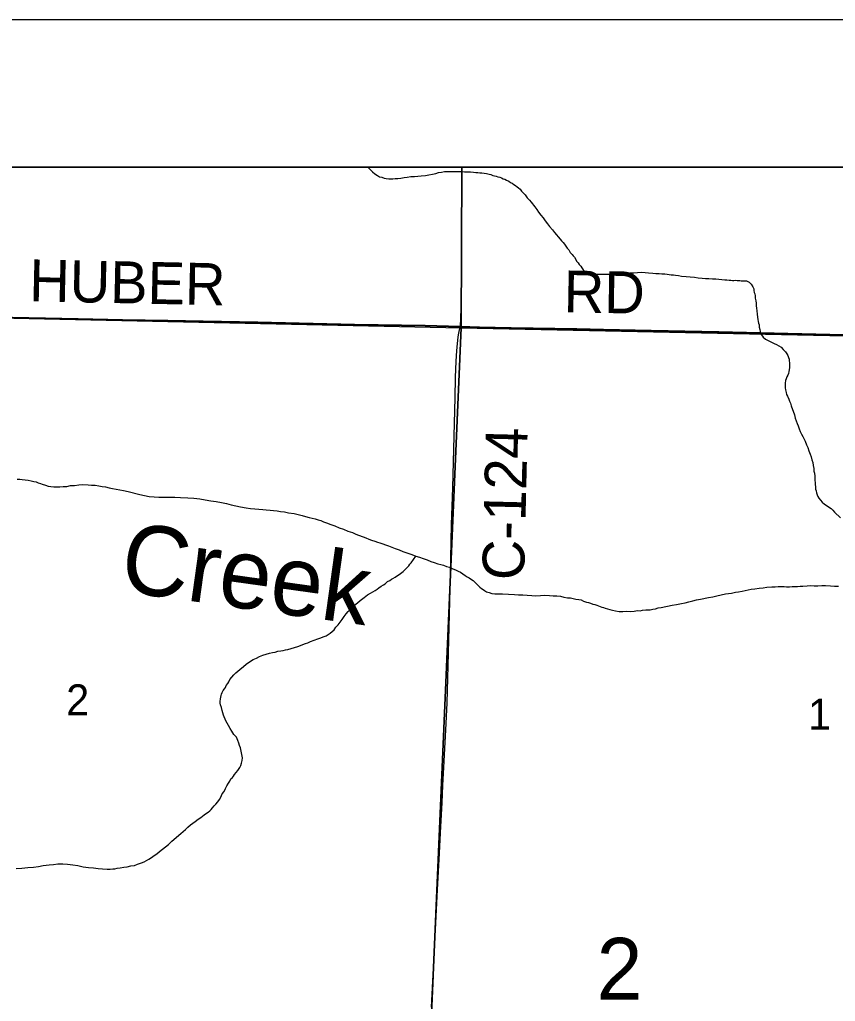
# Model space of a CAD drawing. Extents: x 2.4 to 73.1, y 4.5 to 25.6.
# Drawn here: x 29.785 to 30.338, y 24.22 to 24.885 of the extents above; entities that cross this region are included whole.
import ezdxf

# ---------------------------------------------------------------- set-up
doc = ezdxf.new("R2010")
doc.units = 0
for name, color, linetype in [('GM_X_County_Road', 7, 'Continuous'), ('GM_X_County_Road_Text', 7, 'Continuous'), ('GM_X_Interchange_Ramps', 7, 'Continuous'), ('GM_X_Minor_River', 7, 'Continuous'), ('GM_X_Minor_River_Text', 7, 'Continuous'), ('GM_X_Section', 7, 'Continuous'), ('GM_X_Section_Text', 7, 'Continuous'), ('GM_X_Township_Road', 7, 'Continuous'), ('GM_X_Township_Road_Text', 7, 'Continuous'), ('GM_X_US_Shield', 7, 'Continuous'), ('SH_Cut_Line', 7, 'Continuous'), ('SH_Data', 7, 'Continuous')]:
    doc.layers.add(name, color=color, linetype=linetype)

msp = doc.modelspace()

# ---------------------------------------------------------------- linework, layer by layer
at = {"layer": 'GM_X_County_Road'}
for points in [[(30.08404, 24.677), (30.08419, 24.67887), (30.08442, 24.68164), (30.08477, 24.69074), (30.08505, 24.71655), (30.08505, 24.72526), (30.08514, 24.75168), (30.08534, 24.77313), (30.08546, 24.78522)], [(30.06468, 24.21604), (30.06599, 24.24243), (30.06715, 24.26384), (30.06873, 24.29551), (30.07011, 24.32034), (30.07094, 24.33835), (30.07176, 24.35449), (30.07231, 24.36629), (30.07315, 24.38274), (30.07453, 24.40819), (30.07517, 24.42217), (30.07595, 24.44735), (30.07666, 24.47344), (30.07746, 24.50855), (30.07826, 24.54305), (30.07909, 24.56789), (30.08062, 24.62911), (30.08095, 24.64247), (30.08112, 24.64868), (30.08129, 24.65333), (30.08151, 24.65767), (30.08193, 24.66355), (30.08239, 24.66786), (30.08268, 24.67026), (30.0831, 24.67265), (30.08404, 24.677)]]:
    msp.add_lwpolyline(points, dxfattribs=at)
at = {"layer": 'GM_X_Interchange_Ramps'}
for points in [[(30.58809, 24.78522), (29.49738, 24.78522)], [(30.35359, 24.67148), (30.31568, 24.67234), (30.25943, 24.67357), (30.21343, 24.6746), (30.18112, 24.6753), (30.16309, 24.67558), (30.11865, 24.67644), (30.0972, 24.67692), (30.08392, 24.67728), (30.06023, 24.67792), (30.01237, 24.67865), (29.94679, 24.6801), (29.90981, 24.68083), (29.88588, 24.6813), (29.85511, 24.68187), (29.82496, 24.68243), (29.75815, 24.68379)], [(29.75815, 24.68379), (29.82496, 24.68243), (29.85511, 24.68187), (29.88588, 24.6813), (29.90981, 24.68083), (29.94679, 24.6801), (30.01237, 24.67865), (30.06023, 24.67792), (30.08392, 24.67728), (30.0972, 24.67692), (30.11865, 24.67644), (30.16309, 24.67558), (30.18112, 24.6753), (30.21343, 24.6746), (30.25943, 24.67357), (30.31568, 24.67234), (30.35359, 24.67148)]]:
    msp.add_lwpolyline(points, dxfattribs=at)
at = {"layer": 'GM_X_Minor_River'}
for points in [[(30.02146, 24.78522), (30.0215, 24.78517), (30.02244, 24.78439), (30.02357, 24.78324), (30.02469, 24.78208), (30.02619, 24.78072), (30.02788, 24.77956), (30.02939, 24.77877), (30.03091, 24.77837), (30.03242, 24.77777), (30.03375, 24.77756), (30.03564, 24.77734), (30.03698, 24.77732), (30.03831, 24.7773), (30.04002, 24.77746), (30.04174, 24.77763), (30.04383, 24.77778), (30.04612, 24.77813), (30.04821, 24.77847), (30.0505, 24.77882), (30.05298, 24.77897), (30.05526, 24.77912), (30.05755, 24.77947), (30.0606, 24.77961), (30.06288, 24.77995), (30.06536, 24.78048), (30.06746, 24.78102), (30.06937, 24.78156), (30.07128, 24.78191), (30.07338, 24.78225), (30.07547, 24.78241), (30.07776, 24.78237), (30.08004, 24.78234), (30.08232, 24.7823), (30.08498, 24.78226), (30.08688, 24.78204), (30.08897, 24.78201), (30.09106, 24.78197), (30.09296, 24.78175), (30.09467, 24.78173), (30.096, 24.78151), (30.09733, 24.78149), (30.09866, 24.78147), (30.10189, 24.78085), (30.10359, 24.78044), (30.10492, 24.78023), (30.10624, 24.77964), (30.10738, 24.77943), (30.10851, 24.77904), (30.10965, 24.77864), (30.11098, 24.77843), (30.11211, 24.77803), (30.11324, 24.77744), (30.11438, 24.77704), (30.11551, 24.77645), (30.11702, 24.77567), (30.11815, 24.77489), (30.11928, 24.7743), (30.12041, 24.77353), (30.12154, 24.77275), (30.12267, 24.77197), (30.1236, 24.7712), (30.12473, 24.77023), (30.12566, 24.76907), (30.12679, 24.76791), (30.1281, 24.76656), (30.12939, 24.76445), (30.13108, 24.7629), (30.1322, 24.76156), (30.13462, 24.75829), (30.13593, 24.75656), (30.13723, 24.75464), (30.13872, 24.75271), (30.14021, 24.75079), (30.1417, 24.74886), (30.14319, 24.74694), (30.14468, 24.74502), (30.14674, 24.7427), (30.14804, 24.74097), (30.14935, 24.73943), (30.15047, 24.73808), (30.15178, 24.73654), (30.15271, 24.73539)], [(30.15271, 24.73539), (30.15383, 24.73423), (30.15477, 24.73307), (30.1557, 24.73173), (30.15663, 24.73038), (30.15775, 24.72923), (30.15867, 24.7275), (30.15998, 24.72615), (30.16073, 24.72519), (30.16147, 24.72423), (30.16314, 24.72135), (30.16408, 24.72038), (30.16482, 24.71923), (30.16575, 24.71808), (30.16649, 24.71693), (30.16743, 24.71577), (30.16855, 24.71461), (30.16987, 24.71383), (30.17157, 24.71323), (30.17252, 24.71303), (30.17366, 24.71282), (30.17499, 24.7128), (30.17651, 24.71277), (30.17841, 24.71275), (30.1805, 24.71271), (30.18297, 24.71267), (30.18639, 24.71262), (30.18906, 24.71277), (30.19153, 24.71292), (30.19401, 24.71307), (30.19667, 24.71322), (30.19915, 24.71356), (30.20182, 24.7137), (30.20429, 24.71385), (30.20696, 24.714), (30.20943, 24.71396), (30.21171, 24.71374), (30.21456, 24.7135), (30.21664, 24.71328), (30.21893, 24.71324), (30.22083, 24.71302), (30.22273, 24.71299), (30.22444, 24.71277), (30.22576, 24.71256), (30.22709, 24.71235), (30.22861, 24.71233), (30.23013, 24.71211), (30.23203, 24.71189), (30.23411, 24.71148), (30.23734, 24.71124), (30.24, 24.71082), (30.24285, 24.71058), (30.2455, 24.71016), (30.24816, 24.70992), (30.25044, 24.70989), (30.25273, 24.70985), (30.25501, 24.70963), (30.25729, 24.70959), (30.26336, 24.70892), (30.26488, 24.7089), (30.2664, 24.70868), (30.26754, 24.70867), (30.26868, 24.70846), (30.26963, 24.70844), (30.27058, 24.70862), (30.27172, 24.70841), (30.27267, 24.7084), (30.27362, 24.70838), (30.27457, 24.70817), (30.27552, 24.70816), (30.27705, 24.70832), (30.27818, 24.70812), (30.28007, 24.70733), (30.28138, 24.70597), (30.2825, 24.70406), (30.28304, 24.70272), (30.28322, 24.70158), (30.28338, 24.70024), (30.28375, 24.69929), (30.28392, 24.69795), (30.28409, 24.69643), (30.28444, 24.69472), (30.2846, 24.693), (30.28477, 24.69129), (30.28493, 24.68958), (30.28509, 24.68786), (30.28544, 24.68558), (30.2856, 24.68368), (30.28576, 24.68196), (30.28612, 24.68063), (30.28629, 24.67948), (30.28665, 24.67834), (30.28682, 24.67681), (30.28718, 24.67529), (30.28753, 24.67376), (30.2877, 24.67262), (30.28826, 24.67166), (30.28937, 24.66993), (30.29107, 24.66877), (30.29559, 24.66641), (30.29692, 24.66582)], [(30.29692, 24.66582), (30.29842, 24.66504), (30.30012, 24.66425), (30.30163, 24.66328), (30.30294, 24.66174), (30.30462, 24.66019), (30.30555, 24.65884), (30.30629, 24.6575), (30.30666, 24.65636), (30.30702, 24.65521), (30.30719, 24.65407), (30.30736, 24.65273), (30.30734, 24.65121), (30.30731, 24.6495), (30.30709, 24.6478), (30.30689, 24.64685), (30.30668, 24.64552), (30.30609, 24.64439), (30.3055, 24.64307), (30.30509, 24.64175), (30.3047, 24.64062), (30.30429, 24.63891), (30.30427, 24.63758), (30.30443, 24.63568), (30.3046, 24.63435), (30.30495, 24.63263), (30.30531, 24.63111), (30.30586, 24.62996), (30.30678, 24.62804), (30.30733, 24.6267), (30.30788, 24.62536), (30.30842, 24.62345), (30.3106, 24.61734), (30.31114, 24.61524), (30.31187, 24.61333), (30.3126, 24.61142), (30.31315, 24.60989), (30.31388, 24.60798), (30.31461, 24.60606), (30.31553, 24.60434), (30.31627, 24.60281), (30.31701, 24.60127), (30.31793, 24.59955), (30.31884, 24.59707), (30.31976, 24.59515), (30.32049, 24.59305), (30.32141, 24.59075), (30.32195, 24.58884), (30.32249, 24.58694), (30.32303, 24.58503), (30.32338, 24.58312), (30.32373, 24.58103), (30.32389, 24.57931), (30.32425, 24.57779), (30.32441, 24.57588), (30.32458, 24.57474), (30.32456, 24.57379), (30.32454, 24.57265), (30.32472, 24.5717), (30.32469, 24.56999), (30.32486, 24.56885), (30.32504, 24.56789), (30.32502, 24.56694), (30.32539, 24.5658), (30.32556, 24.56465), (30.3261, 24.56313), (30.32647, 24.56198), (30.32721, 24.56083), (30.32833, 24.55948), (30.32945, 24.55813), (30.33095, 24.55697), (30.33227, 24.55619), (30.33434, 24.55463), (30.33547, 24.55386), (30.33659, 24.5527), (30.33771, 24.55154), (30.34184, 24.54767)], [(29.78367, 24.57383), (29.78539, 24.57381), (29.78709, 24.57359), (29.78918, 24.57337), (29.79108, 24.57315), (29.79317, 24.57273), (29.79506, 24.57232), (29.79658, 24.57192), (29.7979, 24.57133), (29.79941, 24.57092), (29.80074, 24.57033), (29.80282, 24.56973), (29.80471, 24.56913), (29.80661, 24.56891), (29.80851, 24.56869), (29.8106, 24.56866), (29.81269, 24.56862), (29.81498, 24.56878), (29.81726, 24.56893), (29.81993, 24.56946), (29.8226, 24.56961), (29.82545, 24.56994), (29.82831, 24.57009), (29.83173, 24.57003), (29.8342, 24.5698), (29.83648, 24.56977), (29.83895, 24.56935), (29.84122, 24.56893), (29.8435, 24.56851), (29.84596, 24.56791), (29.84843, 24.56749), (29.85089, 24.56707), (29.85336, 24.56665), (29.85583, 24.56623), (29.85905, 24.56542), (29.86681, 24.5634), (29.87004, 24.56277), (29.87326, 24.56215), (29.87649, 24.56172), (29.87972, 24.56167), (29.88314, 24.56162), (29.88675, 24.56156), (29.89056, 24.5615), (29.89436, 24.56144), (29.89949, 24.56117), (29.90348, 24.56091), (29.90747, 24.56047), (29.91126, 24.55984), (29.91505, 24.55921), (29.91866, 24.55858), (29.92226, 24.55796), (29.92567, 24.55733), (29.92889, 24.55652), (29.93192, 24.55571), (29.93515, 24.55509), (29.93894, 24.55446), (29.94178, 24.55384), (29.94483, 24.5538), (29.94749, 24.55356), (29.95015, 24.55333), (29.95261, 24.5531), (29.95527, 24.55287), (29.95755, 24.55265), (29.96002, 24.55223), (29.9623, 24.552), (29.96495, 24.55158), (29.96761, 24.55097), (29.97159, 24.55052), (29.97425, 24.54991), (29.9769, 24.54911), (29.97917, 24.5485), (29.98163, 24.54789), (29.98372, 24.54748), (29.9858, 24.54688), (29.98769, 24.54628), (29.98958, 24.54568), (29.99128, 24.54489), (29.99336, 24.5441), (29.99639, 24.5431), (29.99904, 24.54211), (30.00206, 24.54092), (30.0049, 24.53992), (30.00792, 24.53854)], [(30.00792, 24.53854), (30.01095, 24.53755), (30.0134, 24.53656), (30.02002, 24.53398), (30.0221, 24.53319), (30.02399, 24.5324), (30.02626, 24.53179), (30.02796, 24.5312), (30.02967, 24.5306), (30.03156, 24.53), (30.03345, 24.5294), (30.03553, 24.52861), (30.03761, 24.52781), (30.04007, 24.52682), (30.04271, 24.52583), (30.04517, 24.52484), (30.04782, 24.52385), (30.05122, 24.52266), (30.05387, 24.52166), (30.05652, 24.52105), (30.05898, 24.52006), (30.06162, 24.51907), (30.06408, 24.51808), (30.06635, 24.51729), (30.06881, 24.51649), (30.07089, 24.51588), (30.07279, 24.51547), (30.07487, 24.51468), (30.07676, 24.51408), (30.07903, 24.51309), (30.08092, 24.5123), (30.08262, 24.51152), (30.08432, 24.51073), (30.08582, 24.50975), (30.08732, 24.50859), (30.08883, 24.50762), (30.09015, 24.50684), (30.09166, 24.50586), (30.09278, 24.50508), (30.09372, 24.50431), (30.09466, 24.50334), (30.0956, 24.50238), (30.09728, 24.50064), (30.0984, 24.49967), (30.09954, 24.49909), (30.10048, 24.49831), (30.10198, 24.49753), (30.10369, 24.49693), (30.10558, 24.49633), (30.10748, 24.49611), (30.10957, 24.49608), (30.1128, 24.49602), (30.12078, 24.49571), (30.12363, 24.49547), (30.12648, 24.49543), (30.12952, 24.49519), (30.13256, 24.49495), (30.13541, 24.49472), (30.13846, 24.49486), (30.14132, 24.49519), (30.14455, 24.49495), (30.14701, 24.49472), (30.14949, 24.49468), (30.15195, 24.49445), (30.15442, 24.49384), (30.15669, 24.49343), (30.15878, 24.49339), (30.16068, 24.49298), (30.16238, 24.49258), (30.16447, 24.49235), (30.16599, 24.49195), (30.16769, 24.49116), (30.16977, 24.49056), (30.1711, 24.49016), (30.17242, 24.48976), (30.17393, 24.48916), (30.17526, 24.48876), (30.17658, 24.48836), (30.17791, 24.48796), (30.17904, 24.48756), (30.17999, 24.48717), (30.18112, 24.48677), (30.18226, 24.48637), (30.18396, 24.48596), (30.18547, 24.48537), (30.18737, 24.48496), (30.18945, 24.48455), (30.19173, 24.48413), (30.19439, 24.48409), (30.19706, 24.48424), (30.19953, 24.4842), (30.202, 24.48435), (30.20429, 24.48469), (30.206, 24.48466), (30.20772, 24.48502), (30.21, 24.48517), (30.21133, 24.48515), (30.21286, 24.48531), (30.21458, 24.48567), (30.21648, 24.48602), (30.2182, 24.48656)], [(29.99967, 24.4735), (30.0014, 24.47499), (30.00276, 24.47687), (30.00393, 24.47875), (30.00529, 24.48063), (30.00666, 24.48251), (30.00801, 24.4842), (30.00955, 24.4855), (30.01091, 24.48681), (30.01245, 24.48831), (30.01438, 24.48999), (30.01631, 24.49167), (30.019, 24.49372), (30.02112, 24.49539), (30.02323, 24.4965), (30.02477, 24.49742), (30.0263, 24.49835), (30.02765, 24.49928), (30.029, 24.50021), (30.03053, 24.50132), (30.03207, 24.50225), (30.03322, 24.5028), (30.03477, 24.50449), (30.0363, 24.50522), (30.03745, 24.50596), (30.03841, 24.50652), (30.03995, 24.50744), (30.04091, 24.508), (30.04264, 24.50911), (30.0436, 24.50986), (30.04533, 24.51116), (30.04649, 24.51228), (30.04746, 24.51321), (30.04842, 24.51415), (30.0492, 24.51509), (30.04998, 24.51622), (30.05075, 24.51715), (30.05387, 24.52166)], [(30.2182, 24.48656), (30.2203, 24.4869), (30.22774, 24.48831), (30.2306, 24.48883), (30.23403, 24.48954), (30.23652, 24.49007), (30.239, 24.4906), (30.24167, 24.49132), (30.24435, 24.49203), (30.24702, 24.49256), (30.25236, 24.49362), (30.25522, 24.49395), (30.25808, 24.49466), (30.26094, 24.49538), (30.26381, 24.49609), (30.268, 24.4966), (30.27067, 24.49712), (30.27277, 24.49747), (30.27525, 24.49781), (30.27735, 24.49835), (30.27926, 24.49889), (30.28135, 24.49923), (30.28383, 24.49957), (30.28669, 24.49991), (30.28936, 24.50025), (30.29203, 24.50058), (30.29526, 24.50091), (30.29755, 24.50088), (30.29964, 24.50103), (30.30154, 24.501), (30.30363, 24.50097), (30.30534, 24.50094), (30.30725, 24.50091), (30.30915, 24.50107), (30.31105, 24.50104), (30.31276, 24.50101), (30.31448, 24.50118), (30.31638, 24.50134), (30.31924, 24.50148), (30.32152, 24.50163), (30.32399, 24.50159), (30.32646, 24.50156), (30.32913, 24.5017), (30.33179, 24.50166), (30.33502, 24.50142), (30.33787, 24.50137), (30.34053, 24.50133)], [(29.90439, 24.34182), (29.90632, 24.34331), (29.90824, 24.34461), (29.91055, 24.34628), (29.91209, 24.3474), (29.91324, 24.34814), (29.91421, 24.34907), (29.91517, 24.35001), (29.91614, 24.35113), (29.9173, 24.35244), (29.91846, 24.35356), (29.91963, 24.35507), (29.9208, 24.35676), (29.92177, 24.35826), (29.92276, 24.36053), (29.92392, 24.36222), (29.92491, 24.3641), (29.92589, 24.36599), (29.92686, 24.36768), (29.92784, 24.36919), (29.92862, 24.37069), (29.92959, 24.37163), (29.93036, 24.37257), (29.93114, 24.37369), (29.93211, 24.37501), (29.93328, 24.37632), (29.93464, 24.37839), (29.93523, 24.37971), (29.93583, 24.38141), (29.93624, 24.38311), (29.93646, 24.38501), (29.93611, 24.38711), (29.93558, 24.38939), (29.93504, 24.39168), (29.9345, 24.3934), (29.93395, 24.39493), (29.93341, 24.39665), (29.9323, 24.39895), (29.93062, 24.40087), (29.92932, 24.40298), (29.92802, 24.4049), (29.92691, 24.40682), (29.92599, 24.40855), (29.92525, 24.41008), (29.9236, 24.4139), (29.92305, 24.41543), (29.9227, 24.41696), (29.92216, 24.41906), (29.92162, 24.42078), (29.92126, 24.42192), (29.92127, 24.42306), (29.92149, 24.42496), (29.9217, 24.42609), (29.9221, 24.42723), (29.9223, 24.42818), (29.9227, 24.42912), (29.9233, 24.43063), (29.92426, 24.43175), (29.92485, 24.4327), (29.92544, 24.43402), (29.92641, 24.43533), (29.92719, 24.43646), (29.92798, 24.43797), (29.92914, 24.43966), (29.9305, 24.44116), (29.93185, 24.44265), (29.9332, 24.44377), (29.93474, 24.44489), (29.93705, 24.44675), (29.93898, 24.44843), (29.94129, 24.45011), (29.94359, 24.45159), (29.94589, 24.4525), (29.948, 24.45361), (29.9503, 24.45452), (29.9524, 24.45525), (29.95469, 24.45578), (29.95679, 24.45632), (29.95851, 24.45667), (29.96042, 24.45721), (29.96251, 24.45737), (29.96404, 24.45772), (29.96557, 24.45808), (29.96729, 24.45843), (29.96939, 24.45897), (29.97168, 24.45969), (29.97397, 24.46042), (29.9757, 24.46115), (29.97742, 24.46169), (29.97914, 24.46243), (29.98067, 24.46297), (29.98259, 24.46389), (29.98756, 24.46552), (29.98947, 24.46625), (29.99119, 24.46698), (29.99311, 24.46771), (29.99464, 24.46864), (29.99599, 24.46938), (29.99715, 24.4705), (29.9985, 24.47181), (29.99967, 24.4735)], [(29.78312, 24.30992), (29.78693, 24.31024), (29.79093, 24.31056), (29.79474, 24.31088), (29.79817, 24.31139), (29.80141, 24.31191), (29.80541, 24.31242), (29.80827, 24.31275), (29.81132, 24.31308), (29.81455, 24.31303), (29.81778, 24.31279), (29.82139, 24.31235), (29.8248, 24.31192), (29.8284, 24.3111), (29.83201, 24.31066), (29.83543, 24.31042), (29.83866, 24.30999), (29.8415, 24.30975), (29.84473, 24.30951), (29.84682, 24.30948), (29.84854, 24.30964), (29.84987, 24.30981), (29.85159, 24.31017), (29.8535, 24.31052), (29.85598, 24.31086), (29.85826, 24.3112), (29.86074, 24.31173), (29.86322, 24.31207), (29.86533, 24.3128), (29.868, 24.31371), (29.86973, 24.31444), (29.87145, 24.31536), (29.87299, 24.31629), (29.87472, 24.3174), (29.87664, 24.3187), (29.87837, 24.32), (29.88011, 24.32149), (29.88223, 24.32317), (29.88415, 24.32466), (29.88627, 24.32615), (29.88859, 24.32858), (29.89456, 24.33361), (29.8963, 24.33511), (29.89784, 24.33641), (29.89939, 24.33791), (29.90112, 24.33959), (29.90285, 24.3407), (29.90439, 24.34182)]]:
    msp.add_lwpolyline(points, dxfattribs=at)
at = {"layer": 'GM_X_Section'}
for points in [[(29.5823, 24.68727), (30.08467, 24.67635), (30.06297, 24.17498), (29.57092, 24.18131)], [(30.08467, 24.67635), (30.5844, 24.66605), (30.57744, 24.17117), (30.5773, 24.16549), (30.06297, 24.17498)]]:
    msp.add_lwpolyline(points, close=True, dxfattribs=at)
at = {"layer": 'GM_X_Township_Road'}
for points in [[(29.58406, 24.68687), (29.61095, 24.68639), (29.63923, 24.68578), (29.67777, 24.68513), (29.71196, 24.68442), (29.75826, 24.68351), (29.82508, 24.68215), (29.85523, 24.68159), (29.886, 24.68102), (29.90993, 24.68055), (29.94691, 24.67982), (30.01249, 24.67838), (30.06035, 24.67765), (30.08404, 24.677)], [(30.08404, 24.677), (30.09732, 24.67664), (30.11876, 24.67616), (30.16321, 24.67531), (30.18124, 24.67502), (30.21355, 24.67432), (30.25955, 24.67329), (30.3158, 24.67206), (30.35371, 24.6712), (30.37981, 24.67062), (30.40964, 24.67003), (30.42798, 24.66973), (30.44694, 24.66933), (30.46963, 24.6689), (30.51811, 24.66794), (30.57094, 24.6666), (30.58648, 24.6665)]]:
    msp.add_lwpolyline(points, dxfattribs=at)
at = {"layer": 'GM_X_US_Shield'}
for points in [[(30.08527, 24.78522), (29.58343, 24.78522), (29.5823, 24.68727), (30.08467, 24.67635)], [(30.58627, 24.78522), (30.08527, 24.78522), (30.08467, 24.67635), (30.5844, 24.66605)]]:
    msp.add_lwpolyline(points, close=True, dxfattribs=at)
at = {"layer": 'SH_Cut_Line'}
msp.add_lwpolyline([(36.29738, 24.78522), (29.49738, 24.78522), (29.49738, 21.67933)], dxfattribs=at)
at = {"layer": 'SH_Data'}
msp.add_line((29.39738, 24.88522), (36.39738, 24.88522), dxfattribs=at)
msp.add_lwpolyline([(29.49738, 24.78522), (36.29738, 24.78522), (36.29738, 17.98522), (29.49738, 17.98522)], close=True, dxfattribs=at)

# ---------------------------------------------------------------- texts
at = {"layer": 'GM_X_County_Road_Text'}
msp.add_text('C-124', height=0.028409, rotation=88.62399, dxfattribs=at).set_placement((30.12734, 24.50509))
at = {"layer": 'GM_X_Minor_River_Text'}
msp.add_text('Creek', height=0.047373, rotation=352.0495, dxfattribs=at).set_placement((29.85217, 24.49809))
at = {"layer": 'GM_X_Section_Text'}
for s, height, p in [('2', 0.02093, (29.81695, 24.41381)), ('1', 0.02093, (30.31987, 24.40407)), ('2', 0.04186, (30.17653, 24.22107))]:
    msp.add_text(s, height=height, rotation=0.00001, dxfattribs=at).set_placement(p)
at = {"layer": 'GM_X_Township_Road_Text'}
for s, rotation, p in [('HUBER', 358.78557, (29.79166, 24.69438)), ('RD', 359.02841, (30.15406, 24.68687))]:
    msp.add_text(s, height=0.028409, rotation=rotation, dxfattribs=at).set_placement(p)

doc.saveas('drawing.dxf')
